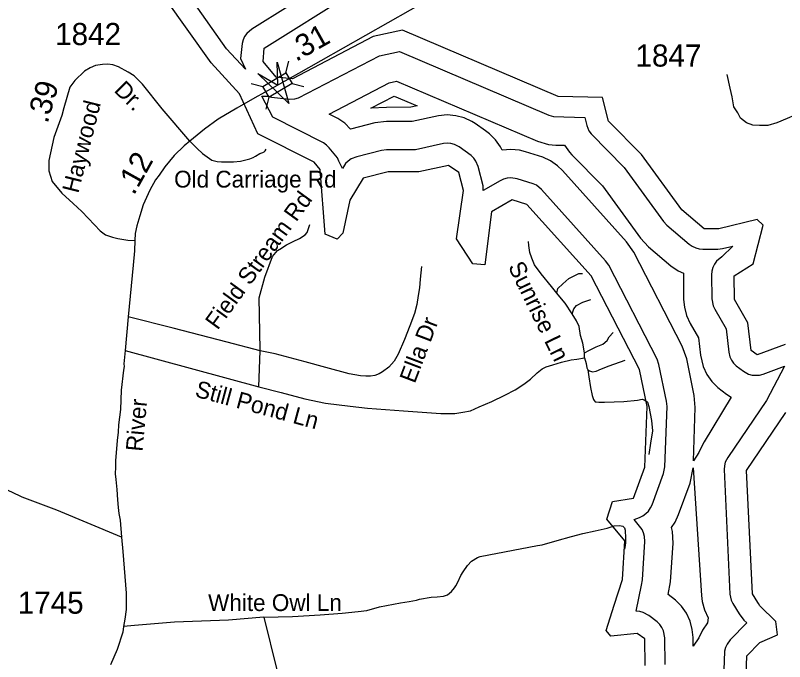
# Model space of a CAD drawing. Extents: x 2220236 to 2384410, y 720751 to 894131.
# Drawn here: x 2325615 to 2329960, y 774971 to 778623 of the extents above; entities that cross this region are included whole.
import ezdxf

# ---------------------------------------------------------------- set-up
doc = ezdxf.new("R2010")
doc.units = 0
for name, color, linetype in [('Exist Hydrographic Buffer Line', 7, 'Continuous'), ('Exist Hydrographic Lake Shore', 7, 'Continuous'), ('Exist Road Non-System Type 51', 7, 'Continuous'), ('Exist Road Non-System Type 51 Label', 7, 'Continuous'), ('Exist Road Secondary Mileage Hundredths English Label', 7, 'Continuous'), ('Exist Road Secondary Structure Standard Bridge Attributed CELL', 7, 'Continuous'), ('Exist Road Secondary Structure Standard Bridge CELL', 7, 'Continuous'), ('Exist Road Secondary Type 51 Attributed', 7, 'Continuous'), ('Exist Road Secondary Type 51 Label', 7, 'Continuous'), ('Exist Road Secondary Type 51 Number Label', 7, 'Continuous')]:
    doc.layers.add(name, color=color, linetype=linetype)

msp = doc.modelspace()

# ---------------------------------------------------------------- linework, layer by layer
at = {"layer": 'Exist Hydrographic Buffer Line'}
for points in [[(2327362.1, 778802.6), (2326950.3, 778544.9), (2326922, 778520.2), (2326910.1, 778503.1), (2326901.3, 778484.2), (2326895.8, 778463.9), (2326887.6, 778378.4), (2326915.3, 778318.4), (2326808.6, 778434.3), (2326551.1, 778798.1)], [(2329285, 774955.1), (2329283, 775105.9), (2329275.8, 775145.5), (2329267, 775164.4), (2329255.1, 775181.5), (2329240.3, 775196.3), (2329192.6, 775232), (2329162, 775248.3), (2329141.7, 775253.7), (2329121, 775255.5), (2329151.3, 775403.9), (2329156.9, 775432.9), (2329170.8, 775650.1), (2329169.4, 775678.6), (2329163.9, 775698.9), (2329155, 775717.8), (2329109.7, 775774.9), (2329140.1, 775786.5), (2329159.1, 775795.3), (2329176.4, 775807.3), (2329191.1, 775822.1), (2329203, 775839.3), (2329211.6, 775857.9), (2329276.6, 776034.4), (2329284, 776071.6), (2329296.1, 776413.6), (2329293.7, 776442), (2329250.6, 776650.2), (2329239.7, 776680.9), (2328966.8, 777211.4), (2328949.4, 777236.7), (2328587.2, 777638.8), (2328558.1, 777662.4), (2328539.1, 777671.2), (2328449.9, 777699.1), (2328414, 777704.6), (2328393.3, 777702.7), (2328373, 777697.3), (2328354.1, 777688.5), (2328258.5, 777633.3), (2328257.3, 777659.7), (2328229.2, 777769.6), (2328217.1, 777799.6), (2328205, 777816.7), (2328190.3, 777831.6), (2328121.8, 777879), (2328095.1, 777892.7), (2328074.8, 777898.1), (2328054.1, 777899.9), (2328033.2, 777898.1), (2327874.7, 777863.5), (2327712.5, 777863), (2327684, 777859.4), (2327543.1, 777824.2), (2327512, 777811.7), (2327494.7, 777799.7), (2327480, 777784.9), (2327462.9, 777757.7), (2327442.9, 777798), (2327434, 777816.9), (2327388.5, 777874.5), (2327373.3, 777890.1), (2327356.1, 777902.1), (2327069.9, 778047.2), (2327006.7, 778166.5), (2327040.9, 778165.7), (2327061.2, 778160.3), (2327161.7, 778149.7), (2327194.7, 778150.9), (2327215, 778156.4), (2327671.3, 778393.8), (2327784.3, 778418.5), (2328628.1, 778059.1)], [(2329445.4, 776105.9), (2329455.8, 776407.9), (2329450.3, 776474.4), (2329407.3, 776682.6), (2329382, 776754.1), (2329109.1, 777284.6), (2329068.1, 777343.8), (2328706, 777745.8), (2328678.1, 777772.9), (2328638.1, 777800.9), (2328593.8, 777821.6), (2328497.2, 777851.9), (2328462.6, 777860.3), (2328414, 777864.6), (2328365.6, 777860.3), (2328355.5, 777879.6), (2328327.4, 777919.6), (2328293, 777954.1), (2328271.1, 777970.8), (2328212, 778011.1), (2328194, 778022.4), (2328149.9, 778043.1), (2328102.5, 778055.7), (2328054.1, 778059.9), (2328005.5, 778055.7), (2327857.3, 778023.5), (2327712.1, 778023), (2327645, 778014.6), (2327508.3, 777980.4), (2327476.1, 778012.7), (2327436.1, 778040.7), (2327388.1, 778065.1), (2327726.4, 778242.1), (2327768.5, 778251.2), (2328565.3, 777911.9), (2328626.6, 777893.7), (2328668, 777889.5), (2328717.9, 777888.4), (2328744.5, 777850.1), (2328759.3, 777833.9), (2328931.1, 777659.2), (2329146.8, 777363.4), (2329192.4, 777314.6), (2329318.3, 777208.1), (2329359.1, 777179.5), (2329388.8, 777165.6), (2329390, 777017.9), (2329394.3, 776973.4), (2329407, 776926.3), (2329427.6, 776882.1), (2329474.5, 776800.9), (2329485.8, 776701.9), (2329501.2, 776638), (2329521.5, 776593.8), (2329549.6, 776553.8), (2329584, 776519.3), (2329632.8, 776482.9), (2329658, 776466.4), (2329506.3, 776213.8), (2329495.6, 776196.7), (2329475.1, 776152.4), (2329445.4, 776105.9)], [(2327623.1, 778097.7), (2327754.1, 778166.2), (2327884.5, 778111.3), (2327848.4, 778103.5), (2327711.9, 778103), (2327623.1, 778097.7)], [(2328628.1, 778059.1), (2328654.3, 778051.3), (2328831.3, 778045.6), (2328842.7, 778000.4), (2328855, 777970.1), (2328867.1, 777953), (2329053.3, 777763), (2329276, 777457.7), (2329295.5, 777436.9), (2329421.6, 777330.4), (2329439, 777318.1), (2329458.1, 777309.2), (2329478.4, 777303.8), (2329499.1, 777302), (2329582.4, 777302.1), (2329609.8, 777305.4), (2329667.3, 777319.1), (2329605.1, 777258.6), (2329576, 777233.7), (2329564.1, 777216.6), (2329555.3, 777197.6), (2329549.8, 777177.4), (2329548.1, 777156.6), (2329550, 777020.3), (2329557.3, 776981), (2329566.2, 776962), (2329629.7, 776852.1), (2329644.9, 776720.1), (2329651.3, 776692.7), (2329660.1, 776673.8), (2329672, 776656.7), (2329686.7, 776641.8), (2329727.3, 776612.1), (2329757.1, 776596.2), (2329777.4, 776590.7), (2329798.1, 776588.9), (2329818.8, 776590.7), (2329839.1, 776596.2), (2329960.3, 776641.4), (2329857.1, 776445.9), (2329638.8, 776124), (2329625.2, 776097.7), (2329619.9, 776077.5), (2329618, 776056.7), (2329651.3, 775353.2), (2329658.2, 775317.9), (2329667.1, 775298.9), (2329703.3, 775240.9), (2329729.6, 775205.6), (2329747.2, 775189.9), (2329653.5, 775094), (2329635.1, 775069.8), (2329626.2, 775050.8), (2329620.9, 775030.6), (2329594.9, 774290.9)], [(2329443.7, 775058.2), (2329443.1, 775108.1), (2329438.8, 775153), (2329426.1, 775200.2), (2329405.6, 775244.4), (2329377.5, 775284.4), (2329343.1, 775318.9), (2329302.1, 775349.9), (2329316.6, 775422.6), (2329330.6, 775639.8), (2329326.9, 775706.4), (2329320.5, 775729.4), (2329341.6, 775759.3), (2329361.7, 775802.6), (2329426.7, 775979.1), (2329443.7, 776066.1), (2329491.3, 775345.7), (2329495.2, 775310.3), (2329508.1, 775263.2), (2329528.6, 775218.9), (2329524.5, 775189.8), (2329496.7, 775149.8), (2329476.1, 775105.5), (2329443.7, 775058.2)]]:
    msp.add_lwpolyline(points, dxfattribs=at)
at = {"layer": 'Exist Hydrographic Lake Shore'}
msp.add_line((2329820, 775286.8), (2329812, 775299.6), dxfattribs=at)
for points in [[(2328997.6, 775290.8), (2329044.1, 775435.7), (2329058, 775652.9), (2328956.9, 775776.7), (2328988.9, 775876.5), (2329106, 775894.4), (2329171, 776070.9), (2329183.1, 776412.8), (2329140.1, 776621.1), (2328866.9, 777151.5), (2328505, 777553.5), (2328420.9, 777579.7), (2328305.1, 777512.5), (2328266.9, 777212.3), (2328200.1, 777219.4), (2328107, 777360.1), (2328146, 777634), (2328119.9, 777734.7), (2328061.1, 777775), (2327895, 777738.7), (2327720.1, 777738.1), (2327579, 777702.8), (2327505, 777578.4), (2327465, 777392.9), (2327433, 777358.8), (2327364.9, 777385.6), (2327337, 777752), (2327303, 777793.3), (2326984.9, 777954.2), (2326882, 778179.8), (2326722.1, 778353.8), (2326460, 778723.7)], [(2329962.9, 776762.9), (2329805.1, 776704), (2329771, 776728.9), (2329753, 776885.7), (2329677.1, 777017.1), (2329675, 777151.7), (2329783.1, 777218.4), (2329839.1, 777437.2), (2329805.1, 777468.7), (2329589.1, 777417.2), (2329506.1, 777417.1), (2329380, 777523.6), (2329152, 777835.9), (2328966, 778025.2), (2328931.9, 778158.4), (2328682, 778164.6), (2327802.9, 778539), (2327637, 778502.6), (2327181, 778264.2), (2327088.9, 778273.5), (2327014.1, 778362.4), (2327021, 778438.2), (2327509.1, 778743.6)], [(2329808.9, 775304.6), (2329778, 775354), (2329745, 776051.7), (2329967, 776379.1)], [(2327851.9, 772210.2), (2327816, 772445), (2327856, 772620.5), (2327830, 772744.2), (2327745.1, 772835.9), (2327753.1, 772901.8), (2327952, 772985.5), (2328484.9, 773049.9), (2328941, 773173.5), (2328972.9, 773332.3), (2329146, 773490.3), (2329296.1, 773509.6), (2329506.1, 773377), (2329572.1, 773422.4), (2329554.1, 773487.3), (2329453, 773594.7), (2329469, 773670.9), (2329567, 773855.4), (2329721, 774262.1), (2329746, 775004.8), (2329820, 775080.1), (2329920.1, 775123.5), (2329911.1, 775198.6), (2329820, 775286.8)], [(2329172, 774948.6), (2329170, 775099.5), (2329128, 775130.6), (2328979.1, 775114.6), (2328953.1, 775146.4), (2328997.6, 775290.8)], [(2329812, 775299.6), (2329808.9, 775304.6)]]:
    msp.add_lwpolyline(points, dxfattribs=at)
at = {"layer": 'Exist Road Non-System Type 51'}
for p, q in [((2326234.9, 776728.3), (2326991.3, 776523.8)), ((2326991.3, 776523.8), (2326998.3, 776727.6)), ((2328829.1, 776688.1), (2328829.1, 776715.1))]:
    msp.add_line(p, q, dxfattribs=at)
for points in [[(2326601.2, 777912), (2326642.4, 777870.2), (2326671.8, 777842.3), (2326724.9, 777805.5), (2326755.4, 777797.6), (2326779.6, 777795.5), (2326846.9, 777795), (2326887.2, 777798.9), (2326939.1, 777811.4), (2326957.8, 777820.2), (2326971, 777827.6), (2326996.6, 777842), (2327012.6, 777848), (2327020.4, 777852.3), (2327026.4, 777858.2), (2327032.3, 777866.3)], [(2326998.3, 776727.6), (2326998.3, 776734.2), (2326991.8, 777026), (2327024.5, 777144.1), (2327067.1, 777260.5), (2327096.6, 777294.9), (2327117.9, 777308), (2327131, 777316.2), (2327147.4, 777326.1), (2327183.5, 777345.7), (2327219.5, 777362.1), (2327252.3, 777383.4), (2327263.8, 777396.6), (2327278.5, 777440.8)], [(2328674.4, 777052.5), (2328644.3, 777090.1), (2328585.8, 777162.5), (2328548.2, 777213.6), (2328531.7, 777251.2), (2328521.2, 777282.7), (2328515.2, 777321.8), (2328513.7, 777344.3)], [(2327909.3, 777203.1), (2327901.1, 777132.6), (2327897.8, 777083.4), (2327891.3, 777040.8), (2327883.1, 776988.3), (2327870, 776937.5), (2327843.8, 776868.6), (2327812.6, 776791.6), (2327776.6, 776708), (2327755.3, 776668.6), (2327724.2, 776635.8), (2327688.1, 776608), (2327670.1, 776596.5), (2327645.5, 776588.3), (2327620.9, 776585), (2327594.7, 776583.4), (2327565.2, 776586.6), (2327501.3, 776596.5), (2327368.6, 776632.6), (2327252.3, 776665.3), (2327083.5, 776709.6), (2326998.3, 776727.6)], [(2328674.4, 777052.5), (2328678.9, 777079.6), (2328707.4, 777105.1), (2328742, 777135.2), (2328775, 777153.2), (2328797.5, 777163.7), (2328818.5, 777163.7)], [(2328760, 776936.8), (2328720.9, 776996.9), (2328681.9, 777043.5), (2328674.4, 777052.5)], [(2328760, 776936.8), (2328769, 776965.4), (2328784, 776983.4), (2328820, 777001.4), (2328866.6, 777018)], [(2326998.3, 776727.6), (2326811.5, 776776), (2326506.8, 776854.7), (2326252.4, 776920)], [(2328829.1, 776715.1), (2328821.5, 776770), (2328808, 776813.6), (2328799, 776864.7), (2328785.5, 776896.3), (2328760, 776936.8)], [(2328829.1, 776715.1), (2328858.4, 776731.6), (2328896.6, 776749), (2328932.7, 776765.5), (2328958.2, 776786.6), (2328970.2, 776806.1), (2328992.7, 776831.6)], [(2326991.3, 776523.8), (2327115.9, 776492.8), (2327249.6, 776455.2), (2327366.7, 776431.2), (2327506.4, 776414.7), (2327604.5, 776403.8), (2327808.2, 776387.6), (2328018.4, 776374.1), (2328098, 776372.6), (2328142.8, 776380.1), (2328186.3, 776389.1), (2328234.4, 776410.1), (2328306.5, 776440.2), (2328380, 776476.3), (2328438.6, 776506.3), (2328488.2, 776539.4), (2328524.2, 776567.9), (2328563.3, 776602.5), (2328590.3, 776625), (2328612.8, 776637), (2328650.4, 776649.1), (2328699.9, 776662.6), (2328754, 776676.1), (2328787, 776680.6), (2328829.1, 776688.1)], [(2328829.1, 776688.1), (2328838.9, 776654.9), (2328844.1, 776630.3), (2328848.8, 776620.8)], [(2328848.8, 776620.8), (2328857.4, 776613.6), (2328875.6, 776609.2), (2328895.1, 776612.3), (2328925.2, 776625.8), (2328970.2, 776642.3), (2329058.8, 776673.9)], [(2328848.8, 776620.8), (2328854.6, 776579.5), (2328863.6, 776520.9), (2328874.1, 776474.3), (2328880.1, 776451.8), (2328884.6, 776445.8), (2328890.6, 776439.8), (2328895.1, 776438.2), (2328910.1, 776436.7), (2328943.2, 776436.7), (2329052.8, 776441.3), (2329129.4, 776448.8), (2329156.4, 776453.3), (2329166.9, 776450.3), (2329181.9, 776441.3), (2329186.5, 776436.7), (2329194, 776412.7), (2329209, 776333.1), (2329215, 776276), (2329203, 776205.3), (2329192.5, 776140.7)], [(2326214.3, 775674.5), (2325848.7, 775827.6), (2325654, 775901.3), (2325594.6, 775928.8), (2325532, 775957.5), (2325471.5, 775977.3), (2325422, 775997.1), (2325371.4, 776010.3), (2325340.6, 776021.3)], [(2327018.6, 775223.4), (2327180.7, 775226.7), (2327337.5, 775236.6), (2327461.5, 775245.9), (2327552.3, 775254.1), (2327600.1, 775260.7), (2327672.7, 775280.5), (2327789.9, 775303.6), (2327839.4, 775311.9), (2327880.6, 775318.5), (2327898.9, 775323.6), (2327963.1, 775335), (2327997.7, 775338.3), (2328034, 775341.6), (2328055.5, 775348.2), (2328078.6, 775368), (2328095.1, 775387.6), (2328102.8, 775399.6), (2328114.2, 775421), (2328131.8, 775457.2), (2328145.5, 775479.3), (2328168.7, 775515), (2328191.8, 775539.7), (2328224.8, 775559.5), (2328241.3, 775564.5), (2328564.5, 775626.9), (2328590.6, 775631.2), (2328674.8, 775656.3), (2328755.7, 775677.7), (2328820, 775695.9), (2328889.3, 775710.8), (2328958.6, 775725.6), (2328998.2, 775738.8), (2329027.9, 775740.5), (2329046.4, 775737.3), (2329056, 775727.3), (2329060.3, 775713.2), (2329060.3, 775697.5), (2329061.5, 775686.5), (2329061.2, 775671.4), (2329060.9, 775644.4), (2329059.4, 775627.5), (2329055.3, 775607.6)], [(2327018.6, 775223.4), (2326818.7, 775205.2), (2326514.3, 775193.7), (2326287.5, 775175.5), (2326226.4, 775168.9)], [(2327018.6, 775223.4), (2327091.8, 774924.3)]]:
    msp.add_lwpolyline(points, dxfattribs=at)
at = {"layer": 'Exist Road Secondary Structure Standard Bridge Attributed CELL'}
msp.add_lwpolyline([(2327093.1, 778358.4), (2327160.1, 778123.9), (2326984.9, 778293.5), (2327097.4, 778228.5)], close=True, dxfattribs=at)
at = {"layer": 'Exist Road Secondary Structure Standard Bridge CELL'}
for p, q in [((2327143.1, 778297.5), (2327159.9, 778364.5)), ((2326946.4, 778237), (2327013.3, 778220.2)), ((2327178.6, 778238.4), (2327245.5, 778221.6)), ((2327032.8, 778092.7), (2327049.6, 778159.6))]:
    msp.add_line(p, q, dxfattribs=at)
msp.add_lwpolyline([(2327013.3, 778220.2), (2327143, 778297.8), (2327179.2, 778237.3), (2327049.6, 778159.6)], close=True, dxfattribs=at)
at = {"layer": 'Exist Road Secondary Type 51 Attributed'}
for points in [[(2328098.2, 778796.3), (2327214.2, 778295.1), (2327076.9, 778217.4)], [(2326601.2, 777912), (2326445.1, 778094.6), (2326332.6, 778234.9), (2326285.6, 778280.8), (2326251.7, 778302.6), (2326197.1, 778332.2), (2326165.4, 778342.8), (2326137, 778347.5), (2326107.6, 778346), (2326068.2, 778338.7), (2326038.7, 778326.4), (2326004.9, 778307), (2325951.4, 778255.6), (2325923, 778217.4), (2325888.6, 778099.8)], [(2330342, 778241.1), (2330283.4, 778218.5), (2330206.3, 778186.5), (2330161, 778154.6), (2330110.5, 778117.3), (2330059.9, 778085.3), (2330017.3, 778058.7), (2329974.7, 778040), (2329916.2, 778016.1), (2329865.6, 778000.1), (2329817.7, 778000.1), (2329780.4, 778002.8), (2329745.9, 778016.1), (2329711.3, 778042.7), (2329695.3, 778072), (2329674, 778106.6), (2329663.3, 778162.5), (2329652.7, 778210.5), (2329636.7, 778287.7)], [(2327076.9, 778217.4), (2326968.3, 778155.9), (2326867.1, 778099.1), (2326760.7, 778036.9), (2326684.4, 777980.1), (2326601.2, 777912)], [(2325888.6, 778099.8), (2325877.1, 778057.8), (2325833.4, 777933.2), (2325803.9, 777802.1), (2325805, 777744.1), (2325823, 777684.8), (2325877.4, 777617.5), (2325942.2, 777560.5), (2325991.4, 777513.9), (2326062.8, 777438.6), (2326094.4, 777405.8), (2326125.2, 777382.5), (2326164.4, 777369.8), (2326194.9, 777362.7), (2326249.6, 777353.4), (2326290, 777350.6)], [(2326601.2, 777912), (2326568.5, 777885.9), (2326512.8, 777831.6), (2326459.8, 777766.2), (2326427.6, 777720.1), (2326406.8, 777692.8), (2326375.2, 777635.9), (2326336.9, 777552.9), (2326318.4, 777489.5), (2326300.9, 777433.7), (2326292.2, 777391.1), (2326290, 777350.6)], [(2326290, 777350.6), (2326288.9, 777292.7), (2326281.2, 777210.7), (2326252.4, 776920), (2326234.9, 776728.3), (2326227.7, 776654.2), (2326229.9, 776638.3), (2326226.2, 776618.1), (2326212.8, 776505.4), (2326208.6, 776396.1), (2326198.1, 776309.7), (2326195.1, 776267.6), (2326190.6, 776221), (2326186.1, 776172.9), (2326181.6, 776108.3), (2326180.1, 776069.2), (2326179.1, 776031.6), (2326182.8, 776000.5), (2326187.6, 775943.8), (2326192.1, 775885.2), (2326196.6, 775842.3), (2326200, 775808.4), (2326206.4, 775770.5), (2326214.3, 775674.5), (2326223.2, 775592.7), (2326241.8, 775359), (2326240.8, 775278.1), (2326240.6, 775264.9), (2326233, 775211.8), (2326226.4, 775168.9), (2326221.9, 775137), (2326191, 775040.7), (2326152, 774952.4)]]:
    msp.add_lwpolyline(points, dxfattribs=at)

# ---------------------------------------------------------------- texts
at = {"layer": 'Exist Road Non-System Type 51 Label'}
for s, p in [('Old Carriage Rd', (2326512, 777649.8)), ('White Owl Ln', (2326703.9, 775257.2))]:
    msp.add_text(s, height=95, dxfattribs=at).set_placement(p)
for s, rotation, p in [('Field Stream Rd', 53.9856, (2326757.4, 776840.9)), ('Sunrise Ln', 295.9789, (2328396.2, 777203.9)), ('Ella Dr', 69.1888, (2327871.2, 776538.6)), ('Still Pond Ln', 344.8688, (2326624.5, 776469.8))]:
    msp.add_text(s, height=95, rotation=rotation, dxfattribs=at).set_placement(p)
at = {"layer": 'Exist Road Secondary Mileage Hundredths English Label'}
for s, rotation, p in [('.31', 29.2025, (2327200.1, 778358.8)), ('.39', 73.7284, (2325796.7, 778007.8)), ('.12', 60.8675, (2326284.6, 777601.7))]:
    msp.add_text(s, height=125, rotation=rotation, dxfattribs=at).set_placement(p)
at = {"layer": 'Exist Road Secondary Type 51 Label'}
for s, rotation, p in [('Dr.', 315.294, (2326167.4, 778194.9)), ('Haywood', 75.9638, (2325970.7, 777613.7)), ('River', 84.8077, (2326333.3, 776155.6))]:
    msp.add_text(s, height=95, rotation=rotation, dxfattribs=at).set_placement(p)
at = {"layer": 'Exist Road Secondary Type 51 Number Label'}
for s, p in [('1842', (2325840.2, 778454.8)), ('1847', (2329118.3, 778333.3)), ('1745', (2325629, 775242))]:
    msp.add_text(s, height=125, dxfattribs=at).set_placement(p)

doc.saveas('drawing.dxf')
